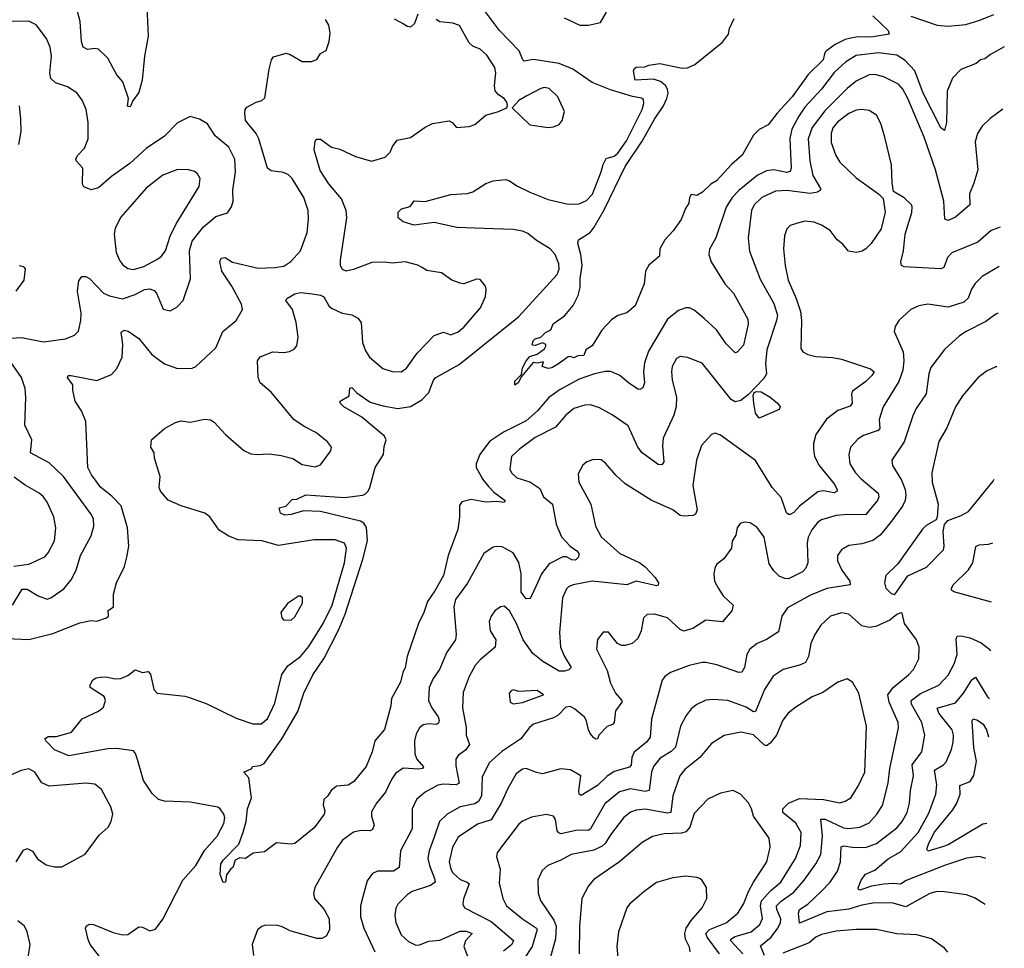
# Model space of a CAD drawing. Extents: x 1954683 to 2060285, y 904798 to 1016299.
# Tile 461 of 472: x 2054665 to 2060032, y 993954 to 999014. Entities that reach past the tile are written whole.
import ezdxf

# ---------------------------------------------------------------- set-up
doc = ezdxf.new("R2010")
doc.units = 0

msp = doc.modelspace()

# ---------------------------------------------------------------- linework, layer by layer
at = {"layer": '0CON10XD'}
for points in [[(2055358.6, 999085), (2055365.7, 998925), (2055345.6, 998815), (2055331.8, 998685), (2055315, 998618), (2055280, 998570), (2055270, 998545), (2055265, 998538.8), (2055253.6, 998543.6), (2055258, 998585), (2055227.7, 998675), (2055194.3, 998714.3), (2055176.3, 998746.3), (2055145.6, 998805), (2055095, 998853.1), (2055075, 998858.2), (2055035, 998852.5), (2055010.6, 998865), (2055002.1, 998895), (2054994.6, 999004.6), (2054963.4, 999123.4)], [(2060031.6, 998865.8), (2059955.7, 998825), (2059925, 998802), (2059902.5, 998795), (2059877.5, 998775), (2059795, 998742.9), (2059749.4, 998695), (2059720.9, 998625), (2059717.3, 998455), (2059705, 998410), (2059685, 998426), (2059588.8, 998615), (2059544.7, 998735), (2059492, 998792), (2059445, 998820.3), (2059345, 998834.3), (2059225, 998819.4), (2059168.5, 998785), (2059105, 998727.1), (2059034.6, 998635), (2058945, 998537.7), (2058911, 998489), (2058872.7, 998417.3), (2058863.1, 998366.9), (2058869.3, 998205), (2058865, 998187.5), (2058845, 998181.3), (2058775, 998196.1), (2058735, 998191.2), (2058685, 998164.6), (2058585, 998084.6), (2058548, 998045), (2058516.5, 997993.5), (2058459.4, 997825), (2058424.4, 997764.4), (2058421.8, 997735), (2058434.5, 997695), (2058508.7, 997575), (2058555.2, 997525.2), (2058633, 997383), (2058636.4, 997355), (2058609.2, 997240.8), (2058575, 997202.5), (2058565, 997200), (2058515, 997248.8), (2058463.3, 997325), (2058396.2, 997386.2), (2058342.1, 997432.1), (2058315, 997444), (2058295, 997444), (2058255, 997429.2), (2058195, 997381.9), (2058092.4, 997207.6), (2058071.1, 997145), (2058065.9, 997095), (2058070, 997035), (2058060.9, 997009.1), (2058045, 997000), (2058035, 997001.4), (2057982.5, 997035), (2057935.4, 997075.4), (2057886.9, 997096.9), (2057856.8, 997096.8), (2057798, 997085), (2057714.4, 997055), (2057610.3, 996999.7), (2057548.5, 996955), (2057486.8, 996883.2), (2057425, 996829.2), (2057302.3, 996767.7), (2057225, 996716), (2057172.3, 996645), (2057153.9, 996595), (2057153.9, 996575), (2057189.8, 996509.8), (2057221.1, 996471.1), (2057249.5, 996439.5), (2057310.8, 996395), (2057310, 996390), (2057305, 996384.4), (2057265, 996388.9), (2057205, 996385.6), (2057125, 996399.6), (2057075, 996388.1), (2057062.8, 996367.2), (2057063.1, 996303.1), (2057052.6, 996237.4), (2057000.9, 996095), (2056975.8, 995985), (2056928.2, 995901.8), (2056887.3, 995845), (2056868.5, 995785), (2056838.8, 995725), (2056776.7, 995545), (2056766.2, 995485), (2056752.7, 995457.3), (2056741.2, 995405), (2056692.2, 995315), (2056687.5, 995275), (2056653, 995147), (2056601.4, 995085), (2056585.6, 995025), (2056554.1, 994945.9), (2056486.5, 994863.5), (2056455, 994843.5), (2056391.3, 994838.7), (2056362.5, 994815), (2056345, 994786), (2056322, 994765), (2056320, 994735), (2056328.6, 994705), (2056324.2, 994685), (2056269.6, 994610.4), (2056165, 994525.8), (2056145, 994521.2), (2056065, 994530), (2056000.3, 994479.7), (2055937.7, 994472.3), (2055895, 994444), (2055865, 994447.5), (2055840, 994435), (2055827.5, 994395), (2055815, 994387.5), (2055792.5, 994355), (2055787.5, 994315), (2055773.3, 994313.3), (2055757, 994357), (2055761.9, 994415), (2055774.2, 994435), (2055858.6, 994521.4), (2055883.2, 994586.8), (2055898.9, 994645), (2055906.7, 994715), (2055928.8, 994775), (2055914, 994884), (2055887.5, 994915), (2055930, 994935), (2055934.1, 994945.9), (2055975, 994950), (2055997.7, 994962.3), (2056094.4, 995095), (2056180.4, 995245), (2056213.3, 995345), (2056262.1, 995445), (2056324.8, 995535.2), (2056402.5, 995687.5), (2056438.3, 995775), (2056534.8, 996075), (2056560.2, 996175), (2056555, 996247.1), (2056540.4, 996270.4), (2056522.2, 996282.2), (2056305, 996334.5), (2056212, 996338), (2056145, 996318.7), (2056110, 996315), (2056086.7, 996325), (2056080, 996355), (2056115, 996364), (2056150.9, 996399.1), (2056175, 996402), (2056223.9, 996426.1), (2056435, 996410.5), (2056535, 996423.2), (2056549.9, 996430.1), (2056564.6, 996445), (2056573.2, 996465), (2056602.8, 996575), (2056647.4, 996645), (2056651.5, 996688.5), (2056662.9, 996725), (2056653.8, 996745), (2056529.2, 996849.2), (2056432, 996905), (2056411.2, 996925), (2056412.5, 996935), (2056461.2, 996965), (2056465, 997007.5), (2056475, 997010), (2056501.8, 996981.8), (2056575, 996930), (2056645, 996909.7), (2056725.3, 996895.3), (2056795, 996907.6), (2056857.3, 996942.7), (2056895, 996983.5), (2056920.4, 997049.6), (2056932.7, 997065), (2057060.8, 997135), (2057383.8, 997395), (2057594.7, 997625.3), (2057604.6, 997655), (2057603.8, 997683.8), (2057583.5, 997735), (2057555.5, 997765), (2057481, 997811), (2057435, 997850), (2057405, 997862.7), (2057355, 997870.4), (2057195, 997876.1), (2057047.4, 997882.6), (2056925, 997908.5), (2056815, 997895.6), (2056755, 997912.9), (2056728.8, 997935), (2056728.8, 997965), (2056746.4, 997983.6), (2056793.6, 997996.4), (2056815, 998027.5), (2056875, 998023.8), (2057015, 998061.2), (2057105, 998067.5), (2057135, 998077.1), (2057205, 998122.5), (2057245, 998135.7), (2057315, 998142.9), (2057335, 998137.1), (2057375, 998108.6), (2057446.2, 998075), (2057545, 998034.5), (2057655, 998010), (2057715, 998011.4), (2057755, 998028.6), (2057786.3, 998063.6), (2057834.6, 998185), (2057844.7, 998225.3), (2057861.8, 998258.2), (2057905, 998270.8), (2057925, 998287.1), (2057972.4, 998355), (2058057.2, 998525), (2058067.3, 998557.3), (2058065, 998580), (2058055, 998587.5), (2058005, 998595.3), (2057885, 998631.6), (2057785, 998671.9), (2057679.1, 998745), (2057605, 998776.6), (2057465, 998798.4), (2057415, 998788.2), (2057406.5, 998796.5), (2057388.2, 998845), (2057280.4, 998955), (2057165, 999108.8)], [(2054595, 995641.9), (2054715, 995637.5), (2054845, 995670.5), (2054992.2, 995727.8), (2055055, 995740), (2055085, 995736.2), (2055137.5, 995755), (2055150, 995765), (2055147.5, 995795), (2055176, 995815), (2055175.8, 995885), (2055192.5, 995945), (2055235.8, 996035), (2055249.2, 996085), (2055260, 996145), (2055253.3, 996245), (2055217.5, 996365), (2055167.4, 996417.4), (2055108, 996465), (2055055.7, 996535), (2055035.7, 996575), (2055026.4, 996825), (2055002.9, 996882.9), (2054966.9, 996935), (2054954.2, 996995), (2054954, 997025), (2054926.5, 997065), (2054930, 997075), (2054945, 997075.9), (2055085, 997048.2), (2055165, 997080.8), (2055195, 997113.8), (2055223.3, 997175), (2055226.5, 997245), (2055218.6, 997311.4), (2055235, 997322.9), (2055256.8, 997316.8), (2055315, 997277.1), (2055385, 997190.6), (2055455, 997140), (2055525, 997114.3), (2055605, 997116.2), (2055625, 997123.8), (2055733.7, 997226.3), (2055773.1, 997315), (2055845, 997376), (2055879.2, 997435), (2055874.4, 997465), (2055822.2, 997562.2), (2055766.9, 997645), (2055755.7, 997695), (2055764, 997715), (2055785, 997719.2), (2055825, 997693.5), (2055965, 997661.1), (2056056.4, 997663.6), (2056105, 997671.4), (2056143.6, 997696.4), (2056195.5, 997754.5), (2056231.4, 997855), (2056239.4, 997925), (2056237.8, 997975), (2056214.4, 998045), (2056149.4, 998149.4), (2056129.9, 998169.9), (2056102.4, 998182.4), (2056035, 998190), (2056015.8, 998205), (2055968.9, 998365), (2055953.1, 998395), (2055895.7, 998465), (2055891.9, 998505), (2055894.2, 998525), (2055902.6, 998537.4), (2055954.5, 998565.5), (2055985.6, 998574.4), (2056001.2, 998588.8), (2056025.7, 998744.3), (2056038, 998795), (2056048.3, 998811.7), (2056118.3, 998831.7), (2056140, 998825), (2056205, 998786.2), (2056255, 998786.2), (2056285, 998796.7), (2056305, 998830), (2056335, 998847.5), (2056351.2, 998895), (2056357.7, 998942.3), (2056350, 998985), (2056332, 999015)], [(2055960, 996645), (2056025, 996648), (2056090.3, 996640.3), (2056153, 996623), (2056205, 996591.2), (2056275, 996578.6), (2056305, 996588), (2056361.2, 996665), (2056363.8, 996685), (2056343.3, 996715), (2056280, 996765), (2056215, 996797.5), (2056160, 996835), (2056035, 996984), (2055976.6, 997036.6), (2055964.2, 997065), (2055960.8, 997155), (2055975, 997177.5), (2056045, 997204.4), (2056105, 997201.4), (2056135, 997206), (2056161.7, 997218.3), (2056175, 997237.5), (2056182.9, 997285), (2056171.1, 997365), (2056151.5, 997435), (2056116.2, 997485), (2056121.2, 997495), (2056165, 997520), (2056195, 997528.5), (2056258.9, 997521.1), (2056305, 997513.1), (2056323.5, 997503.5), (2056350.8, 997455), (2056365, 997442.9), (2056422.5, 997415), (2056475.8, 997405.8), (2056508.3, 997388.3), (2056525.7, 997365), (2056534.3, 997255), (2056549.7, 997209.7), (2056572, 997175), (2056644.4, 997114.4), (2056695, 997096.9), (2056744.3, 997095.7), (2056772.5, 997115), (2056832, 997198), (2056925, 997294.3), (2056975, 997312), (2057015, 997298), (2057055, 997314.4), (2057085, 997339.4), (2057176.9, 997445), (2057204.4, 997505.6), (2057208.1, 997545), (2057203.2, 997563.2), (2057175, 997598), (2057155, 997600), (2057085, 997576), (2057065, 997578), (2057020, 997595), (2056965, 997634.3), (2056885, 997647.5), (2056855, 997666), (2056835, 997677.5), (2056765.7, 997695.7), (2056695, 997688), (2056655, 997693.8), (2056585, 997691.2), (2056485, 997653.1), (2056445, 997644.2), (2056425, 997653.3), (2056413.2, 997673.2), (2056413.3, 997705), (2056447.5, 997935), (2056445.4, 997975), (2056418.5, 998038.5), (2056350.3, 998120.3), (2056302.9, 998192.9), (2056270.5, 998305), (2056275, 998353.3), (2056285, 998364.2), (2056305, 998363.1), (2056365, 998320.4), (2056409.1, 998309.1), (2056495, 998269.4), (2056583, 998243), (2056656.7, 998265), (2056685, 998293.3), (2056697.4, 998322.6), (2056722.1, 998357.9), (2056795, 998372.5), (2056875, 998428.1), (2056915, 998448.6), (2057005, 998463.3), (2057022.5, 998455), (2057045, 998426.7), (2057115, 998432), (2057145, 998443.8), (2057205, 998493.8), (2057275.6, 998514.4), (2057320, 998535), (2057323, 998547), (2057320, 998565), (2057306.2, 998585), (2057274.4, 998604.4), (2057256.5, 998626.5), (2057252.5, 998655), (2057259.5, 998725), (2057254.5, 998754.5), (2057210.6, 998820.6), (2057175, 998854.3), (2057135, 998870.6), (2057115, 998888.6), (2057062.2, 998982.2), (2057025, 998995.6), (2056955, 999003.1), (2056935.5, 999015.5)], [(2056834.2, 999045), (2056816.3, 998993.7), (2056795, 998973.8), (2056777, 998977), (2056759.3, 998989.3), (2056708, 999018)], [(2059315.3, 999035.3), (2059398.1, 998955), (2059403.8, 998935), (2059305, 998918.4), (2059235, 998920.8), (2059195, 998914.7), (2059163.7, 998906.3), (2059109.9, 998880.1), (2059062.5, 998845), (2059053.3, 998835), (2059044.1, 998795), (2058961.8, 998715), (2058875, 998594.6), (2058792.7, 998505), (2058745, 998441.2), (2058695, 998416.9), (2058664.4, 998385), (2058602.9, 998277.1), (2058544.1, 998225.9), (2058462.7, 998137.3), (2058432.4, 998117.6), (2058386, 998074), (2058355, 998056.2), (2058325, 998062), (2058315.7, 998045), (2058311.8, 998015), (2058293.8, 997985), (2058270.8, 997925), (2058226.8, 997863.2), (2058180.8, 997815), (2058154.1, 997765.9), (2058152.5, 997725), (2058093.6, 997676.4), (2058075.4, 997644.6), (2058067.8, 997575), (2058020, 997455), (2057975, 997418), (2057925, 997402), (2057891.5, 997378.5), (2057838, 997322), (2057785, 997236.7), (2057750, 997215), (2057740, 997185), (2057707, 997183), (2057685, 997172.5), (2057665, 997180), (2057655, 997177.5), (2057601.4, 997138.6), (2057565, 997118), (2057545, 997113.8), (2057512.5, 997125), (2057520, 997150), (2057485, 997142.5), (2057464.2, 997145.8), (2057400.7, 997069.3), (2057382, 997035), (2057363.8, 997023.8), (2057364.4, 997045), (2057399.3, 997080.7), (2057405, 997116.7), (2057425, 997155.8), (2057445, 997178.6), (2057485, 997192.5), (2057525, 997221.2), (2057533.3, 997235), (2057532.5, 997245), (2057515, 997253.3), (2057475, 997240), (2057461.2, 997241.2), (2057457.5, 997245), (2057463.8, 997265), (2057475, 997276), (2057505, 997283.8), (2057530.9, 997309.1), (2057560, 997325), (2057573.6, 997356.4), (2057635, 997400), (2057646, 997414), (2057682.4, 997457.6), (2057709.1, 997510.9), (2057720, 997555), (2057720, 997605), (2057730.8, 997675), (2057723.8, 997735), (2057706.7, 997795), (2057710, 997815), (2057774.5, 997855.5), (2057796.5, 997883.5), (2057851.4, 997978.6), (2057965.9, 998215), (2058057.3, 998352.7), (2058125, 998472.9), (2058174.7, 998545), (2058192.6, 998585), (2058198.6, 998615), (2058195.6, 998635.6), (2058184.6, 998655), (2058156.9, 998676.9), (2058120, 998690), (2058020, 998685), (2058011.2, 998735), (2058015, 998747.5), (2058025, 998756.2), (2058072.7, 998757.3), (2058095, 998767.1), (2058154.4, 998775.6), (2058275, 998749.5), (2058305, 998751.9), (2058345, 998770.6), (2058495, 998891.9), (2058528.8, 998935), (2058534.2, 998965.8), (2058558.5, 999021.5)], [(2057633.3, 999025), (2057717.5, 998985), (2057765, 998984.2), (2057830, 999000), (2057864, 999055)], [(2059523, 999033), (2059665, 998985.2), (2059725, 998978.6), (2059821.2, 998988.8), (2059898.5, 999011.5), (2059975, 999042.5)], [(2055522.1, 997447.9), (2055555.7, 997485), (2055596.9, 997603.1), (2055591.4, 997755), (2055605, 997808.1), (2055666.9, 997885), (2055735, 997941.5), (2055797.6, 997962.4), (2055818.8, 997995), (2055828.8, 998025), (2055827.1, 998085), (2055841.2, 998185), (2055838, 998255), (2055805, 998319.5), (2055731.3, 998381.3), (2055687.9, 998447.9), (2055645, 998473.3), (2055595, 998487.5), (2055525, 998452.5), (2055455, 998380), (2055355, 998312.5), (2055265, 998231.5), (2055165, 998160.8), (2055095, 998098.6), (2055055, 998088), (2055014.4, 998104.4), (2055007.5, 998117.5), (2055008.6, 998205), (2054974.4, 998244.4), (2054972, 998255), (2054980, 998275), (2055018.8, 998315), (2055037.5, 998365), (2055038.6, 998455), (2055027.1, 998525), (2055006.4, 998576.4), (2054976.5, 998616.5), (2054925, 998648.1), (2054860.9, 998670.9), (2054835, 998694), (2054828.8, 998725), (2054838.5, 998815), (2054831.1, 998865), (2054811.1, 998911.1), (2054755, 998986.9), (2054715, 999005.6), (2054605.6, 999004.4)], [(2060023.6, 998527.7), (2059953.8, 998476.2), (2059910.8, 998435), (2059885.4, 998394.6), (2059871.9, 998348.1), (2059887, 998197), (2059865, 998124), (2059841.8, 998065), (2059844, 998005), (2059765, 997938.1), (2059725, 997921.1), (2059707.9, 997927.9), (2059702.5, 998025), (2059656.2, 998196.2), (2059594.2, 998374.2), (2059506.6, 998585), (2059479.2, 998635), (2059455, 998663.5), (2059375, 998703.8), (2059325, 998716.2), (2059295, 998714.6), (2059225, 998679.3), (2059175, 998639.6), (2059052.7, 998517.3), (2058983.8, 998426.2), (2058961.9, 998365), (2058971.7, 998245), (2058988.4, 998165), (2059029.4, 998095), (2059029.2, 998085), (2059013.8, 998075), (2058973.4, 998066.6), (2058845.8, 998084.2), (2058785, 998079.4), (2058710.5, 998045), (2058669.1, 998005), (2058653.8, 997975), (2058636.3, 997826.3), (2058643.3, 997753.3), (2058700.9, 997600.9), (2058775, 997467.1), (2058794.7, 997405.3), (2058789.7, 997375), (2058736.5, 997215), (2058729.7, 997140.3), (2058734.7, 997085), (2058720.5, 997059.5), (2058637.7, 996972.3), (2058595, 996940), (2058565, 996931.4), (2058542.5, 996945), (2058385, 997142.9), (2058305, 997174.2), (2058265, 997178.6), (2058245, 997168), (2058221.9, 997125), (2058217.8, 997095), (2058222.1, 997052.1), (2058245.5, 996955), (2058243.8, 996906.2), (2058229.8, 996860.2), (2058171.5, 996735), (2058168.2, 996695), (2058176.5, 996605), (2058165, 996589.2), (2058145, 996590.8), (2058056.9, 996655), (2058035, 996685.8), (2057981.2, 996801.2), (2057895, 996861.8), (2057825, 996900), (2057776.2, 996916.2), (2057745, 996913.5), (2057685, 996895.4), (2057641.3, 996858.7), (2057585.9, 996794.1), (2057475, 996737.3), (2057389.2, 996675), (2057346, 996635), (2057336.9, 996565), (2057345.6, 996545), (2057375, 996517.9), (2057445, 996495.4), (2057500.3, 996460.3), (2057520, 996415), (2057568.6, 996375), (2057589.5, 996265), (2057617.4, 996197.4), (2057664.8, 996144.8), (2057700.8, 996120.8), (2057711.9, 996105), (2057711.4, 996085), (2057695, 996070), (2057675, 996071.6), (2057645, 996086.8), (2057625, 996087.4), (2057551.2, 996048.8), (2057508.4, 995995), (2057489.1, 995949.1), (2057455, 995874.2), (2057445, 995860.8), (2057425, 995858.8), (2057397.5, 995895), (2057397.5, 995995), (2057385, 996056.2), (2057355, 996110), (2057295, 996142), (2057265, 996144), (2057245, 996140), (2057195, 996106.2), (2057105.4, 995944.6), (2057041.1, 995855), (2057031.5, 995815), (2057043.6, 995665), (2057039.5, 995635), (2056992.4, 995567.6), (2056954, 995474), (2056918.9, 995425), (2056896.5, 995375), (2056892.7, 995305), (2056910.8, 995265), (2056946.1, 995215), (2056951.8, 995195), (2056948.3, 995181.7), (2056936.8, 995173.2), (2056895, 995177.7), (2056865, 995171.9), (2056844.6, 995155.4), (2056826.4, 995123.6), (2056816.9, 995085), (2056817.9, 995015), (2056830.4, 994985), (2056866.6, 994943.4), (2056860, 994935), (2056839.7, 994930.3), (2056755, 994936.4), (2056713.3, 994906.7), (2056691.1, 994875), (2056658.5, 994805), (2056610, 994745), (2056582.4, 994697.6), (2056581.8, 994675), (2056596.5, 994625), (2056588.5, 994601.5), (2056575, 994594.4), (2056523.7, 994596.3), (2056485, 994587.8), (2056425, 994542.9), (2056396.9, 994505), (2056274.1, 994285.9), (2056266.4, 994253.6), (2056272, 994225), (2056325.4, 994165.4), (2056352, 994115), (2056353.3, 994055), (2056335, 994020), (2056312, 994008), (2056285, 994008.7), (2056138.9, 994048.9), (2056095, 994071.5), (2056071.7, 994078.3), (2056005, 994080.8), (2055985, 994074), (2055962, 994055), (2055932.9, 993975), (2055938.8, 993915)], [(2057545, 998426.2), (2057575, 998430), (2057606.1, 998443.9), (2057622.5, 998465), (2057633.8, 998515), (2057598, 998595), (2057550.3, 998640.3), (2057525, 998644.2), (2057505, 998639.2), (2057425, 998598), (2057385, 998573.3), (2057350, 998535), (2057445, 998441.2), (2057545, 998426.2)], [(2054660, 998335), (2054672.5, 998405), (2054672, 998475), (2054664.3, 998545)], [(2060008.5, 997884.3), (2059960, 997865), (2059887.7, 997802.3), (2059746.1, 997743.9), (2059721.4, 997718.6), (2059701.4, 997665), (2059685, 997656.7), (2059485, 997668.6), (2059471.2, 997675), (2059468.1, 997695), (2059482.9, 997755), (2059490.8, 997845), (2059527, 997963), (2059530, 997995), (2059525, 998006.2), (2059485, 998043.3), (2059428.3, 998078.3), (2059420, 998125), (2059416.2, 998223.8), (2059380.6, 998375), (2059358.3, 998448.3), (2059335, 998493.8), (2059295, 998520), (2059255, 998525.7), (2059225, 998521.4), (2059185, 998502.5), (2059125, 998457.7), (2059096.2, 998425), (2059087.1, 998395), (2059087.9, 998345), (2059112.7, 998275), (2059135, 998237.5), (2059225, 998152), (2059346.1, 998066.1), (2059370.7, 998040.7), (2059382.5, 997965), (2059361.2, 997875), (2059306.2, 997795), (2059276.7, 997765), (2059257.3, 997752.7), (2059225, 997746.2), (2059182.7, 997752.7), (2059150.9, 997790.9), (2059121.2, 997815), (2059082, 997865), (2059035.4, 997895.4), (2058995, 997911.4), (2058945, 997917.5), (2058905, 997906.2), (2058865, 997893.8), (2058845.8, 997874.2), (2058834.2, 997835.8), (2058828.9, 997765), (2058836.5, 997675), (2058852.7, 997595), (2058897.3, 997495), (2058920, 997425), (2058925.4, 997375), (2058922.1, 997222.1), (2058933.8, 997205), (2058960.7, 997190.7), (2059005, 997179.1), (2059095, 997174.6), (2059144.7, 997164.7), (2059301.8, 997111.8), (2059321.9, 997095), (2059310, 997075), (2059277.1, 997042.9), (2059205, 996990), (2059199.5, 996975), (2059201.5, 996925), (2059191.2, 996908.8), (2059125, 996885.6), (2059062.1, 996837.9), (2059003.5, 996755), (2058990.9, 996705), (2058991.1, 996675), (2058997.8, 996635), (2059022.5, 996585), (2059104.5, 996485), (2059120.6, 996455), (2059120, 996445), (2059105, 996436.7), (2059045, 996447.1), (2059015, 996440.9), (2058916.2, 996363.8), (2058885, 996330), (2058865, 996318), (2058855, 996318.8), (2058845, 996327.5), (2058815, 996410), (2058766.5, 996465), (2058675, 996611.9), (2058485, 996750), (2058455, 996760.8), (2058435, 996754.2), (2058380.8, 996695), (2058353.1, 996615), (2058333.9, 996476.1), (2058356.7, 996343.3), (2058349.1, 996320.9), (2058335, 996312.5), (2058285, 996308.9), (2058265, 996313.2), (2058225, 996343.8), (2058106.8, 996396.8), (2057965.4, 996485.4), (2057913.4, 996533.4), (2057858.7, 996598.7), (2057835, 996616), (2057792.1, 996617.9), (2057756.7, 996605), (2057735, 996586.2), (2057709.7, 996540.3), (2057713.1, 996495), (2057778.8, 996375), (2057802.7, 996255), (2057835, 996196), (2057936.4, 996106.4), (2058044.7, 996054.7), (2058075, 996033.8), (2058129.4, 995975), (2058146, 995945), (2058145, 995932.5), (2058135, 995928.8), (2058025, 995955.4), (2057974.6, 995935.4)], [(2055285, 997653.6), (2055340.9, 997669.1), (2055412.7, 997707.3), (2055436, 997724), (2055460, 997755), (2055485.4, 997835), (2055517.1, 997902.9), (2055644.2, 998105), (2055648.3, 998148.3), (2055634.3, 998174.3), (2055617.6, 998187.6), (2055587, 998197), (2055525, 998198.9), (2055445, 998166.4), (2055354.3, 998095.7), (2055215, 997935.8), (2055185.9, 997875.9), (2055179.5, 997845), (2055191.5, 997745), (2055210.9, 997700.9), (2055228.1, 997678.1), (2055255, 997659.5), (2055285, 997653.6)], [(2054645.7, 997534.3), (2054690, 997595), (2054696.4, 997656.4), (2054687.7, 997667.7), (2054662.5, 997672.5)], [(2060003.5, 997669.4), (2059910.8, 997615), (2059872.3, 997577.7), (2059853.4, 997546.6), (2059835, 997497.5), (2059810.8, 997475), (2059725, 997447.5), (2059615, 997464.3), (2059565.5, 997454.5), (2059521.2, 997435), (2059456, 997375), (2059437.1, 997342.9), (2059432, 997315), (2059480.9, 997205), (2059483.8, 997155), (2059478.2, 997105), (2059457.5, 997042.5), (2059370.8, 996905), (2059350.4, 996835), (2059352.8, 996787.2), (2059344, 996776), (2059265, 996749.1), (2059235, 996730.5), (2059193.3, 996685), (2059184.4, 996645), (2059190, 996595), (2059221.2, 996545), (2059251.7, 996511.7), (2059343.6, 996435), (2059348.5, 996415), (2059339.6, 996395), (2059275, 996316.4), (2059175, 996318), (2059115, 996312.1), (2059035, 996289.1), (2059015, 996275.6), (2058982.2, 996235), (2058962.9, 996195), (2058956.3, 996163.7), (2058961.1, 996055), (2058949.4, 996025), (2058932.5, 996005), (2058855, 995968.2), (2058835, 995969.5), (2058805, 995982.5), (2058775, 996010.6), (2058749.3, 996049.3), (2058723.3, 996195), (2058685, 996248), (2058646.7, 996273.3), (2058615, 996276), (2058591.2, 996268.8), (2058576.1, 996246.1), (2058569.2, 996205), (2058547.8, 996172.2), (2058544.2, 996135), (2058502.7, 996077.3), (2058463.3, 996045), (2058453.3, 996025), (2058448.8, 995995), (2058452.5, 995955), (2058473.1, 995915), (2058500, 995875), (2058554.2, 995825), (2058546.2, 995793.8), (2058495, 995734), (2058405, 995742.5), (2058333.8, 995696.2), (2058285, 995683.1), (2058265, 995692.5), (2058195, 995754.5), (2058125.6, 995774.4), (2058085, 995774), (2058064.4, 995755.6), (2058051.5, 995685), (2058035, 995642.5), (2058002.5, 995615), (2057965, 995603.6), (2057945, 995604.5), (2057924.2, 995615), (2057875, 995676.7), (2057845, 995676.7), (2057815, 995637.5), (2057808, 995585), (2057867.6, 995467.6), (2057885, 995400), (2057912.9, 995345), (2057946.7, 995305), (2057947.1, 995295), (2057912.2, 995247.8), (2057904.4, 995185), (2057895.4, 995174.6), (2057867.1, 995162.9), (2057822.5, 995115), (2057813.8, 995096.2), (2057805, 995094), (2057795, 995101.4), (2057775, 995125.6), (2057764.7, 995145), (2057754.6, 995194.6), (2057743.4, 995213.4), (2057689.1, 995259.1), (2057665, 995272), (2057641.4, 995268.6), (2057599.4, 995225), (2057575, 995209.6), (2057464.7, 995175.3), (2057443.1, 995156.9), (2057396, 995095), (2057292.8, 995027.2), (2057223.5, 994965), (2057185, 994886.2), (2057181.9, 994785), (2057166.5, 994753.5), (2057145, 994741.2), (2057065.3, 994724.7), (2056995.3, 994684.8), (2056953.1, 994645), (2056925, 994560), (2056897.3, 994485), (2056890.5, 994445), (2056898.2, 994405), (2056926.8, 994335), (2056929.5, 994315), (2056903.7, 994296.3), (2056805, 994263.5), (2056777.5, 994245), (2056725.7, 994195), (2056715, 994172.5), (2056710, 994135), (2056715.7, 994095), (2056745, 994027.5), (2056785, 993992.2), (2056825, 993972.1), (2056845, 993973.3), (2056895, 993992.4), (2056955, 993998.4), (2057065, 994048.4), (2057098, 994048), (2057130.8, 994035), (2057095.5, 993995), (2057085.6, 993965), (2057130.9, 993845)], [(2054560, 997275), (2054675, 997282.3), (2054795, 997259.5), (2054915, 997276.2), (2054963.3, 997295), (2054985, 997317.5), (2054999.2, 997375), (2055000.6, 997415), (2054980, 997535), (2054988.3, 997591.7), (2055004.4, 997615.6), (2055025, 997615.6), (2055045, 997604.4), (2055121.5, 997525), (2055155, 997508.9), (2055225, 997492.7), (2055295, 997516.6), (2055345, 997544), (2055375, 997547.5), (2055398.1, 997538.1), (2055410, 997525), (2055447.7, 997437.7), (2055485, 997428.8), (2055522.1, 997447.9)], [(2059997.5, 997415), (2059985, 997410.6), (2059930, 997370), (2059822.9, 997315), (2059788, 997292), (2059705, 997218), (2059631.2, 997118.8), (2059619.6, 997085), (2059605.5, 996975), (2059551.8, 996895), (2059532.1, 996855), (2059485.9, 996714.1), (2059419.2, 996615), (2059422.5, 996585), (2059470.4, 996505), (2059490.8, 996455), (2059495.4, 996425), (2059490.4, 996395), (2059475.8, 996364.2), (2059411.8, 996275), (2059355, 996205.6), (2059315, 996175.7), (2059255, 996159.1), (2059185, 996149.5), (2059144.7, 996125.3), (2059123.3, 996095), (2059122.5, 996065), (2059146.9, 996015), (2059190, 995955), (2059192, 995935), (2059065, 995914.1), (2058975, 995878.2), (2058850.7, 995809.3), (2058818.6, 995765), (2058800.6, 995679.4), (2058735, 995636.9), (2058684, 995615), (2058644.7, 995585.3), (2058629.1, 995555), (2058615, 995483.8), (2058600.7, 995459.3), (2058585, 995456.9), (2058465, 995499.1), (2058405, 995511.8), (2058385, 995512.5), (2058313.8, 995495), (2058212.6, 995457.4), (2058181.2, 995435), (2058166, 995415), (2058107.8, 995202.2), (2058102.2, 995105), (2058081.9, 995078.1), (2058015, 995022.9), (2058001.2, 994995), (2057997.5, 994952.5), (2057988.9, 994941.1), (2057905, 994918), (2057865, 994890), (2057815, 994841.6), (2057725, 994786.9), (2057715, 994794), (2057712.2, 994812.2), (2057724.3, 994894.3), (2057666.8, 994926.8), (2057615, 994932.5), (2057515, 994905.5), (2057481.5, 994911.5), (2057425, 994934.4), (2057405, 994930.9), (2057371.2, 994905), (2057325.3, 994824.7), (2057289.4, 994745), (2057234.8, 994655.2), (2057159.7, 994630.2), (2057055, 994560), (2057023.4, 994505), (2057005.9, 994425), (2057015, 994386), (2057026.5, 994365), (2057065, 994328.5), (2057104.6, 994314.6), (2057114.3, 994305), (2057084.2, 994224.2), (2057080, 994195), (2057090, 994175), (2057235, 994100.4), (2057356.1, 993996.1), (2057347.9, 993975), (2057301.3, 993938.7)], [(2054625.2, 995824.8), (2054678.2, 995911.8), (2054705, 995911.5), (2054766.2, 995875), (2054815, 995857.3), (2054835.3, 995864.7), (2054905, 995913.1), (2054945, 995961.4), (2054973.8, 996015), (2054996, 996094), (2055055, 996201.2), (2055068.9, 996255), (2055066.5, 996295), (2055052.6, 996322.6), (2054904, 996525), (2054825, 996600.6), (2054724.2, 996655), (2054732, 996725), (2054692.5, 996805), (2054698.2, 996955), (2054694.7, 997004.7), (2054675, 997064), (2054591.5, 997185)], [(2059990.7, 997123.1), (2059985, 997122), (2059935, 997099.2), (2059886.4, 997063.6), (2059804.2, 996965), (2059765.7, 996905), (2059718.9, 996791.1), (2059675, 996716.7), (2059636.4, 996545), (2059638.9, 996495), (2059671.4, 996375), (2059666.4, 996303.6), (2059660, 996290), (2059605, 996257.5), (2059585, 996238.8), (2059450.5, 996049.5), (2059386, 995985), (2059378.8, 995945), (2059386.1, 995916.1), (2059415, 995887.5), (2059435, 995882.5), (2059506.1, 995983.9), (2059608, 996032), (2059700, 996125), (2059704.2, 996145), (2059698, 996225), (2059706.1, 996263.9), (2059724.1, 996285.9), (2059796.8, 996313.2), (2059836.2, 996335), (2059970.9, 996499.1), (2059976.3, 996510.4)], [(2058695, 996844), (2058675, 996870), (2058665.9, 996925), (2058663, 996967), (2058667.6, 996982.4), (2058681.2, 996988.8), (2058706.5, 996986.5), (2058755, 996957.3), (2058795.8, 996925), (2058810, 996905), (2058805, 996891.2), (2058695, 996844)], [(2055125, 993876.9), (2055049.4, 993975), (2055038.3, 994001.7), (2055024, 994065), (2055026.7, 994075), (2055044.2, 994085.8), (2055067.5, 994085), (2055175, 994040), (2055225, 994027.1), (2055255, 994029.2), (2055315, 994072), (2055335, 994070), (2055375, 994050), (2055405, 994058.8), (2055445, 994112.5), (2055554.1, 994325.9), (2055625.6, 994405), (2055672.9, 994487.1), (2055741.1, 994565), (2055778.5, 994635), (2055783.1, 994665), (2055777.1, 994685), (2055758, 994715), (2055745, 994722.9), (2055595, 994750.5), (2055455, 994755.6), (2055420.8, 994765), (2055387.7, 994797.7), (2055339.3, 994869.3), (2055306.6, 994983.4), (2055296, 995016), (2055285, 995030), (2055195, 995042.5), (2055145, 995040.7), (2054933.5, 995003.5), (2054855, 995035.6), (2054806.7, 995085), (2054802.5, 995095), (2054820.8, 995109.2), (2054865, 995109.1), (2054947, 995133), (2055005, 995205.6), (2055095, 995247.1), (2055122.3, 995267.7), (2055132, 995305), (2055125, 995326.2), (2055048.8, 995375), (2055049.5, 995390.5), (2055063.2, 995416.8), (2055081.5, 995428.5), (2055105, 995432.2), (2055135, 995432.9), (2055185, 995422.5), (2055215.6, 995424.4), (2055255, 995441.2), (2055295, 995472.5), (2055335, 995457.5), (2055365, 995462.5), (2055377.5, 995447.5), (2055395.6, 995365), (2055414.7, 995344.7), (2055565, 995328.6), (2055590.9, 995320.9), (2055686, 995286), (2055845, 995208.1), (2055935, 995177.5), (2055982.1, 995177.9), (2056015, 995204.3), (2056055, 995290), (2056094.5, 995445.5), (2056125.9, 995494.1), (2056195, 995544.4), (2056241.5, 995598.5), (2056319.2, 995725), (2056369, 995825), (2056435.3, 996055), (2056446.9, 996135), (2056435, 996161.9), (2056385, 996180.4), (2056269.3, 996180.7), (2056075, 996149.2), (2055985, 996174.4), (2055855, 996179.4), (2055805, 996199.4), (2055753.2, 996233.2), (2055700.8, 996305), (2055674.6, 996324.6), (2055545, 996365.8), (2055475, 996396), (2055432, 996445), (2055426.2, 996465), (2055431.2, 996525), (2055400, 996625), (2055398, 996655), (2055380, 996685), (2055384, 996725), (2055455, 996786.7), (2055515, 996818.8), (2055545, 996828), (2055595, 996822.2), (2055675, 996838.1), (2055705, 996834.2), (2055725, 996821.2), (2055786, 996755), (2055887, 996667), (2055925, 996649.4), (2055960, 996645)], [(2054633.4, 996036.6), (2054715, 996046.9), (2054801.8, 996088.2), (2054821.1, 996108.9), (2054855.6, 996175), (2054861.4, 996245), (2054850.5, 996305), (2054815.6, 996385), (2054794.3, 996415), (2054772, 996435), (2054695, 996477.8), (2054635, 996521.2)], [(2059961.5, 995840.2), (2059756.1, 995896.1), (2059745.7, 995905), (2059744.4, 995914.4), (2059753.6, 995935), (2059837, 996017), (2059859.6, 996055), (2059876, 996144), (2059895, 996153.8), (2059945, 996157.3), (2059968.4, 996163.8)], [(2057974.6, 995935.4), (2057784.7, 995955.3), (2057682.5, 995935), (2057655.6, 995924.4), (2057645, 995913.8), (2057623.5, 995865), (2057607.8, 995675), (2057613.2, 995595), (2057633.8, 995545), (2057670, 995485), (2057657.9, 995472.1), (2057635, 995464), (2057605, 995465.3), (2057516.6, 995516.6), (2057461, 995561), (2057409.5, 995635), (2057373.5, 995725), (2057335, 995792.5), (2057305, 995818.1), (2057285, 995814.4), (2057255, 995792.9), (2057234.4, 995765), (2057224.5, 995735.5), (2057230, 995685), (2057260.8, 995635), (2057255.7, 995595), (2057174, 995526), (2057148.1, 995495), (2057115.5, 995435), (2057082, 995348), (2057079.1, 995265), (2057098.1, 995158.1), (2057098.8, 995115), (2057116, 995065), (2057096.4, 995035), (2057055.3, 995004.7), (2057042.7, 994985), (2057041.8, 994948.2), (2057060.5, 994855), (2057044.1, 994845.9), (2056975, 994848.8), (2056945, 994842.7), (2056875.6, 994805), (2056828.6, 994765), (2056803.6, 994715), (2056804.6, 994605), (2056740.4, 994485), (2056733.1, 994395), (2056703.3, 994375), (2056615, 994375.6), (2056587.6, 994362.4), (2056558.3, 994321.7), (2056534.5, 994235), (2056522.5, 994185), (2056522.7, 994125), (2056540, 994065), (2056600, 993935)], [(2056145, 995742), (2056165, 995760), (2056206.2, 995835), (2056206.7, 995865), (2056195, 995872.5), (2056185, 995872.5), (2056125, 995833.3), (2056088.8, 995785), (2056093.3, 995755), (2056102.5, 995745), (2056145, 995742)], [(2058724.8, 993915), (2058702.9, 993967.1), (2058761.6, 994015), (2058798, 994065), (2058811.1, 994095), (2058812.9, 994115), (2058790.9, 994165), (2058790, 994185), (2058815, 994211.9), (2058885, 994260.9), (2058941.4, 994325), (2059004.7, 994415), (2059031.8, 994465), (2059041.4, 994565), (2059032, 994658), (2059055, 994658.1), (2059155, 994611.2), (2059185, 994607.7), (2059243.8, 994615), (2059295, 994638.2), (2059336.2, 994685), (2059366.8, 994733.2), (2059398.2, 994855), (2059407.3, 994935), (2059454.6, 995155.4), (2059452.9, 995185), (2059403.8, 995295), (2059396.2, 995335), (2059425, 995375.6), (2059509.4, 995445), (2059536, 995474), (2059565, 995532.5), (2059566.9, 995595), (2059552.5, 995635), (2059488, 995725), (2059475, 995780), (2059465, 995782.5), (2059445, 995772.5), (2059407, 995743), (2059331.9, 995708.1), (2059295, 995702.1), (2059255, 995712.2), (2059183.8, 995775), (2059145, 995783.3), (2059084.2, 995765), (2059031.9, 995715), (2058999.4, 995665), (2058976.7, 995615), (2058964.7, 995545.3), (2058947.4, 995512.6), (2058915, 995497.1), (2058826.4, 995473.6), (2058772.2, 995437.8), (2058724.6, 995365), (2058675.9, 995244.1), (2058665, 995242.9), (2058625, 995267.5), (2058525, 995305.5), (2058445, 995310), (2058405, 995306.5), (2058355, 995283.3), (2058325, 995259.4), (2058297.3, 995222.7), (2058266.2, 995165), (2058238.9, 995051.1), (2058215, 995026.7), (2058155, 994991.3), (2058119.2, 994945), (2058109.1, 994915), (2058096.2, 994813.8), (2058075, 994809), (2057995, 994822.6), (2057933.6, 994806.4), (2057855, 994740.9), (2057775.4, 994605), (2057765, 994597.1), (2057705, 994597.8), (2057615, 994578.8), (2057602.9, 994582.9), (2057594.7, 994594.7), (2057586, 994656), (2057575, 994674.3), (2057535, 994684.4), (2057455, 994668.1), (2057405, 994646.7), (2057385, 994631.4), (2057295.7, 994515), (2057267.1, 994475), (2057264.4, 994455), (2057284.5, 994385), (2057278.5, 994308.5), (2057297.8, 994225), (2057318.6, 994185), (2057405.5, 994115), (2057481.5, 994065), (2057486.2, 994056.2), (2057458.1, 993965), (2057413.2, 993895)], [(2059926.4, 994193.4), (2059868.9, 994228.9), (2059825, 994245.6), (2059705, 994262.9), (2059665, 994263.1), (2059626.4, 994253.6), (2059495, 994181.1), (2059425, 994200.6), (2059325, 994202.3), (2059255, 994189.1), (2059185, 994166.9), (2059065, 994153), (2058915, 994090.8), (2058909.1, 994145), (2058915.4, 994165), (2058960, 994195), (2059035.3, 994265), (2059083.1, 994315), (2059122.8, 994375), (2059139.1, 994425), (2059142.3, 994507.7), (2059155, 994513.3), (2059204.8, 994505.2), (2059275, 994503.5), (2059335, 994525.4), (2059445, 994610.5), (2059475, 994645.6), (2059501.8, 994695), (2059515.3, 994744.7), (2059519.5, 994815), (2059535.9, 994895), (2059529.7, 994955), (2059582.5, 995025), (2059599.2, 995115), (2059581.2, 995185), (2059525.8, 995285), (2059524.4, 995305.6), (2059575, 995342.6), (2059675, 995387.9), (2059725, 995443.1), (2059758.2, 995505), (2059773.8, 995556.2), (2059769.1, 995640.9), (2059775.5, 995654.5), (2059795, 995657.8), (2059845, 995646.9), (2059905, 995619.4), (2059945, 995588.6), (2059955.8, 995575.5)], [(2058606.1, 993925), (2058540.7, 993995), (2058540.4, 994005), (2058565, 994019.6), (2058651.5, 994045), (2058699.6, 994085), (2058713.7, 994116.4), (2058703.5, 994185), (2058707.4, 994212.6), (2058759.9, 994270.1), (2058814.4, 994315.6), (2058893.6, 994443.6), (2058920.3, 994515), (2058925, 994586.2), (2058895.6, 994635.6), (2058824.2, 994694.2), (2058824.6, 994715), (2058855, 994746.1), (2058915, 994771.2), (2059045.3, 994765.3), (2059135, 994746.9), (2059164.7, 994755.3), (2059194.4, 994775), (2059235, 994837.1), (2059270.9, 994915), (2059279.6, 995165), (2059239.2, 995345), (2059203.9, 995403.9), (2059175, 995423.3), (2059125, 995403.8), (2059042.1, 995347.9), (2058985, 995324.2), (2058895, 995268), (2058854.3, 995235), (2058825, 995198), (2058789.6, 995115), (2058755, 995072.7), (2058735, 995058.5), (2058722.5, 995062.5), (2058665, 995116.9), (2058595, 995132.3), (2058505.6, 995114.4), (2058435, 995070.8), (2058371.9, 994995), (2058290.9, 994929.1), (2058262.2, 994895), (2058224.3, 994785.7), (2058214.3, 994695), (2058195, 994691.1), (2058075, 994711.8), (2058025, 994706.9), (2057995, 994696.2), (2057956.5, 994665), (2057885, 994572.5), (2057856.4, 994525), (2057839.4, 994510.6), (2057795, 994490), (2057670, 994465), (2057614.7, 994435.3), (2057543.3, 994405), (2057512.4, 994377.6), (2057489.2, 994325), (2057491.1, 994255), (2057504.5, 994215), (2057577, 994107), (2057588.4, 994075), (2057584.7, 994005.3), (2057552.4, 993887.6)], [(2059931.7, 994443.8), (2059895, 994454.4), (2059825, 994445.4), (2059705, 994406.5), (2059497, 994323), (2059465, 994303.2), (2059425, 994308), (2059375, 994303.2), (2059307.1, 994292.9), (2059245, 994272.1), (2059236.2, 994275), (2059234.4, 994284.4), (2059250.5, 994325), (2059275, 994359.2), (2059325, 994380), (2059398.8, 994441.2), (2059465, 994479.3), (2059562.5, 994585), (2059619.5, 994690.5), (2059658.5, 994795), (2059664.6, 994845.4), (2059650.4, 994925), (2059700.6, 994955), (2059715, 994970), (2059742.9, 995037.1), (2059752.1, 995077.9), (2059754.7, 995115), (2059746.6, 995145), (2059674.7, 995235), (2059666.3, 995263.7), (2059765, 995292.3), (2059810, 995345), (2059855, 995418.2), (2059875, 995431.1), (2059940, 995325), (2059950.2, 995313.4)], [(2057355, 995286.7), (2057405, 995294.2), (2057520, 995335), (2057485, 995359.2), (2057385, 995353.8), (2057355, 995362.5), (2057345, 995360), (2057333.8, 995345), (2057337.5, 995295), (2057355, 995286.7)], [(2059935.8, 994633.9), (2059915, 994630.8), (2059725, 994518.8), (2059695, 994506.5), (2059614.4, 994484.4), (2059610, 994495), (2059618.4, 994521.6), (2059649.5, 994585), (2059751.1, 994708.9), (2059773.3, 994745), (2059790.7, 994795), (2059788.9, 994841.1), (2059845, 994862.5), (2059864.7, 994895.3), (2059879.4, 994975), (2059866.3, 995046.3), (2059855.8, 995194.2), (2059862.5, 995205), (2059885, 995198), (2059916.1, 995176.1), (2059934.8, 995145), (2059945.9, 995107.4)], [(2054646.2, 994425), (2054685, 994490), (2054705, 994498.8), (2054735, 994483.8), (2054762.4, 994442.4), (2054808.8, 994408.8), (2054855, 994398), (2054895, 994398), (2055022.1, 994467.9), (2055098.3, 994571.7), (2055146.7, 994615), (2055163.3, 994645), (2055173.3, 994685), (2055162, 994725), (2055110.5, 994820.5), (2055075, 994848.6), (2055025, 994854.4), (2054825, 994838.8), (2054785, 994856.2), (2054748, 994915), (2054715, 994932.5), (2054673.2, 994923.2), (2054615, 994897.7)], [(2058478.7, 993925), (2058412.6, 994015), (2058405.3, 994035), (2058425, 994056.1), (2058515, 994094.1), (2058578.8, 994145), (2058610, 994195), (2058636.9, 994263.1), (2058665.3, 994315), (2058737.7, 994425), (2058755.6, 994505), (2058749.4, 994555), (2058664.5, 994674.5), (2058654.3, 994715), (2058636.8, 994746.8), (2058594.1, 994794.1), (2058553.6, 994813.6), (2058485, 994800), (2058415, 994767.5), (2058341.9, 994688.1), (2058317.9, 994615), (2058295, 994588.7), (2058272.4, 994582.4), (2058177.8, 994577.8), (2058115, 994564.5), (2058058.3, 994531.7), (2057934.4, 994425), (2057795, 994328.5), (2057764.4, 994295), (2057729.5, 994225), (2057716.2, 994075), (2057713.6, 993925)], [(2058319.5, 993935), (2058315, 993961.2), (2058293.6, 994005), (2058290.8, 994035), (2058297.9, 994065), (2058324.1, 994105.9), (2058384.3, 994175), (2058410, 994225), (2058408.8, 994285), (2058385, 994323.3), (2058372.5, 994335), (2058355, 994340), (2058295, 994347.1), (2058225, 994338.6), (2058135, 994312.5), (2058067.1, 994262.9), (2057989.2, 994195), (2057974.5, 994175.5), (2057928.1, 994045), (2057920.6, 993965), (2057925.7, 993905)], [(2054698, 993825), (2054722, 993975), (2054705.8, 994045), (2054692, 994075), (2054654.6, 994104.6)], [(2059724.2, 993934.2), (2059705.8, 993955.8), (2059635, 994005.8), (2059555, 994027.1), (2059445, 994032.5), (2059335, 994057.1), (2059225, 994057.5), (2059115, 994048.2), (2059035, 994030), (2059005, 994015.6), (2058967.5, 993985), (2058825, 993928.2)]]:
    msp.add_lwpolyline(points, dxfattribs=at)

doc.saveas('drawing.dxf')
